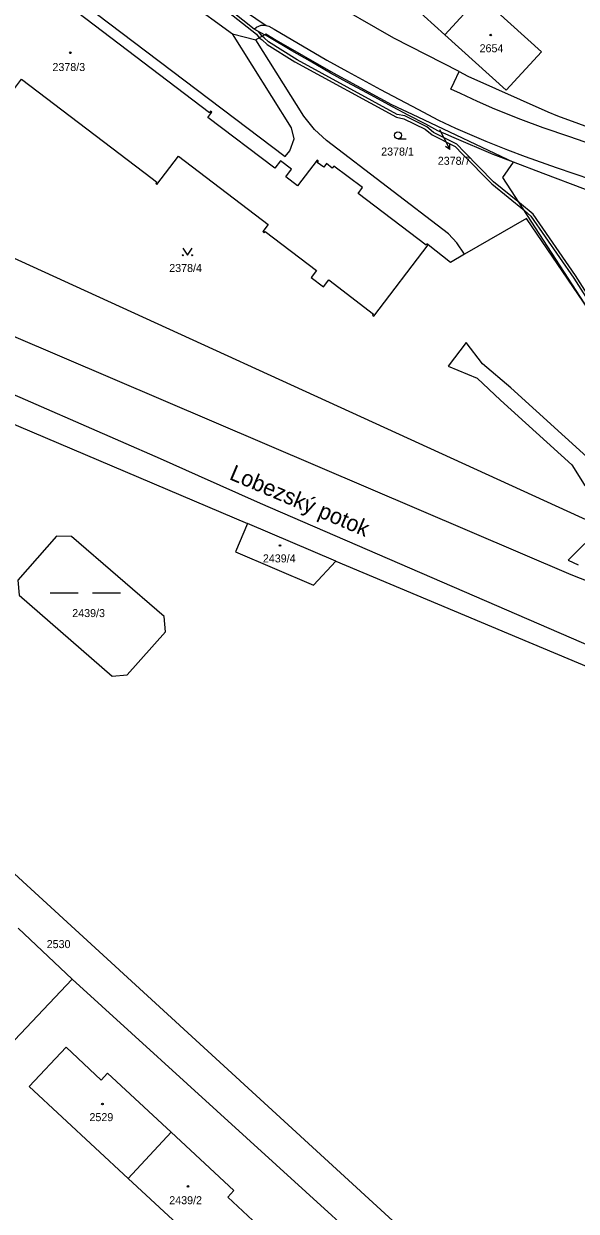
# Model space of a CAD drawing. Extents: x -869103 to -863415, y -1015889 to -1012477.
# Drawn here: x -866421 to -866303.6, y -1015094.5 to -1014842.2 of the extents above; entities that cross this region are included whole.
import ezdxf

# ---------------------------------------------------------------- set-up
doc = ezdxf.new("R2010")
doc.units = 0
for name, color, linetype in [('Hranice parcel', 7, 'Continuous'), ('Parcelní čísla', 7, 'Continuous'), ('Pop  PČ popisy', 7, 'Continuous'), ('Vnitřní kresba', 7, 'Continuous'), ('Věcná břemena k části', 7, 'Continuous'), ('Značky budov', 7, 'Continuous'), ('Značky kultur', 7, 'Continuous')]:
    doc.layers.add(name, color=color, linetype=linetype)

msp = doc.modelspace()

# ---------------------------------------------------------------- linework, layer by layer
at = {"layer": 'Hranice parcel'}
for p, q in [((-866344.47, -1014832.74), (-866331.5, -1014844.49)), ((-866323.99, -1014836.28), (-866331.5, -1014844.49)), ((-866369.88, -1014844.48), (-866371.68, -1014845.57)), ((-866331.5, -1014844.49), (-866318.5, -1014856.27)), ((-866354.7, -1014956.32), (-866373.47, -1014948.32)), ((-866389.71, -1015077.7), (-866398.81, -1015087.52))]:
    msp.add_line(p, q, dxfattribs=at)
for points in [[(-866328.5, -1014852.31), (-866342.36, -1014845.22), (-866357.17, -1014836.61), (-866369.12, -1014829.44), (-866405.92, -1014802.58), (-866417.93, -1014793.29), (-866432.74, -1014779.51), (-866435.57, -1014776.69)], [(-866444.48, -1014792.61), (-866441.76, -1014793.99), (-866439.44, -1014796.02), (-866425.17, -1014808.37), (-866395.76, -1014830.34), (-866376.69, -1014844.3), (-866371.68, -1014845.57)], [(-866170.38, -1015044.78), (-866198.26, -1015019.08), (-866211.64, -1015008.03), (-866224.47, -1014998.53), (-866243.1, -1014987.43), (-866258.01, -1014980.06), (-866281.56, -1014969.6), (-866290.81, -1014964.74), (-866304.67, -1014959.27), (-866434.47, -1014903.76), (-866442.31, -1014898.26), (-866454.86, -1014892.85), (-866463.05, -1014890.59), (-866475.25, -1014880.45), (-866481.39, -1014874.15), (-866488.06, -1014864.49), (-866493.4, -1014853.42), (-866500.52, -1014833.76), (-866503.8, -1014823.77)], [(-866499.25, -1014825.62), (-866488.57, -1014856.8), (-866486.23, -1014863.65), (-866471.13, -1014880.81), (-866451.31, -1014879.06), (-866298.17, -1014949.07)], [(-866318.5, -1014856.27), (-866311.01, -1014848.1), (-866323.99, -1014836.28)], [(-866439.76, -1014840.09), (-866425.26, -1014851.11), (-866426.96, -1014853.34), (-866423.2, -1014856.17), (-866421.52, -1014853.96), (-866393.76, -1014875.05), (-866392.77, -1014875.81), (-866392.97, -1014876.08), (-866392.71, -1014876.28), (-866388.14, -1014870.27), (-866369.07, -1014884.82), (-866370.22, -1014886.32), (-866369.92, -1014886.55), (-866369.72, -1014886.28), (-866358.82, -1014894.58), (-866359.94, -1014896.06), (-866357.31, -1014898.06), (-866356.19, -1014896.6), (-866346.68, -1014903.84), (-866346.88, -1014904.1), (-866346.6, -1014904.31), (-866335.05, -1014889.11)], [(-866335.05, -1014889.11), (-866335.33, -1014888.9), (-866335.53, -1014889.17), (-866349.98, -1014878.19), (-866349.05, -1014876.96), (-866355.09, -1014872.38), (-866355.44, -1014872.84), (-866356.71, -1014871.88), (-866357.28, -1014872.63), (-866358.63, -1014871.61), (-866358.41, -1014871.31), (-866358.66, -1014871.12), (-866362.81, -1014876.58), (-866365.33, -1014874.67), (-866364.1, -1014873.05), (-866366.46, -1014871.26), (-866367.69, -1014872.87), (-866381.91, -1014862.06), (-866381.05, -1014860.93), (-866381.31, -1014860.74), (-866381.57, -1014861.08), (-866409.59, -1014839.77)], [(-866369.88, -1014844.48), (-866372.03, -1014843.31), (-866371.53, -1014842.86), (-866370.58, -1014842.48), (-866369.91, -1014842.44), (-866369.49, -1014842.51), (-866368.93, -1014842.63), (-866367.77, -1014843.31), (-866356.59, -1014849.87), (-866352.22, -1014852.29), (-866345.23, -1014856.1), (-866337.27, -1014860.32), (-866332.84, -1014862.61), (-866329.24, -1014864.34), (-866322.81, -1014867.07), (-866318.19, -1014868.93), (-866314.48, -1014870.37), (-866307.9, -1014872.69), (-866300.34, -1014875.22)], [(-866369.88, -1014844.48), (-866369.6, -1014844.31), (-866367.38, -1014845.64), (-866355.27, -1014852.6), (-866342.89, -1014859.29), (-866337.28, -1014861.96), (-866316.9, -1014871.58)], [(-866316.9, -1014871.58), (-866321.26, -1014869.9), (-866329.54, -1014866.41), (-866331.35, -1014865.61), (-866333.05, -1014864.9), (-866335.6, -1014863.47), (-866339.15, -1014861.63), (-866342.68, -1014859.78), (-866347.95, -1014856.93), (-866352.35, -1014854.56), (-866355.84, -1014852.64), (-866360.15, -1014850.12), (-866364.04, -1014847.87), (-866368.78, -1014845.08), (-866369.52, -1014844.67), (-866369.88, -1014844.48)], [(-866327.36, -1014891.14), (-866328.98, -1014888.67), (-866330.77, -1014886.8), (-866356.68, -1014866.99), (-866359.25, -1014864.59), (-866361.48, -1014861.78), (-866371.68, -1014845.57)], [(-866300.28, -1014867.78), (-866304.98, -1014866.19), (-866310.66, -1014864.29), (-866315.34, -1014862.49), (-866320.91, -1014860.33), (-866324.61, -1014858.68), (-866328.17, -1014857), (-866330.23, -1014856.02), (-866329.56, -1014854.58), (-866328.5, -1014852.31)], [(-866328.5, -1014852.31), (-866326.63, -1014853.27), (-866309.65, -1014860.9), (-866307.57, -1014861.71), (-866293.38, -1014866.87), (-866277.94, -1014870.53), (-866274.3, -1014870.52), (-866272.71, -1014870.28), (-866268.79, -1014869.71), (-866267.29, -1014869.48), (-866265.85, -1014869.17), (-866264.88, -1014868.9), (-866264.2, -1014868.63), (-866263.51, -1014868.28), (-866262.44, -1014867.52), (-866261.86, -1014866.71), (-866261.72, -1014866.16), (-866261.72, -1014865.36), (-866261.86, -1014864.76), (-866262.23, -1014864.07)], [(-866300.96, -1014902.88), (-866319.19, -1014874.84), (-866316.9, -1014871.58)], [(-866271.5, -1014884.66), (-866276.06, -1014883.95), (-866282.73, -1014882.74), (-866290.86, -1014880.81), (-866295.73, -1014879.38), (-866301.6, -1014877.37), (-866310.63, -1014873.96), (-866316.9, -1014871.58)], [(-866300.96, -1014902.88), (-866314.16, -1014883.53), (-866327.36, -1014891.14)], [(-866327.36, -1014891.14), (-866330.33, -1014892.86), (-866335.05, -1014889.11)], [(-866226.07, -1015009.26), (-866242.42, -1014998.76), (-866272.75, -1014984.87), (-866286.38, -1014979.67), (-866295.62, -1014976.64), (-866370.7, -1014944.09), (-866383.9, -1014938.25), (-866391.98, -1014934.61), (-866434.18, -1014916.22), (-866438.83, -1014914.39), (-866448.4, -1014912.47)], [(-866456.5, -1014913.89), (-866456.32, -1014913.71), (-866453.89, -1014914.17), (-866373.47, -1014948.32)], [(-866373.47, -1014948.32), (-866376.05, -1014954.38), (-866359.42, -1014961.46), (-866354.7, -1014956.32)], [(-866298.17, -1014949.07), (-866305.34, -1014956.16), (-866303.2, -1014957.13)], [(-866422.01, -1014963.56), (-866402.27, -1014980.78), (-866399.03, -1014980.49), (-866390.93, -1014971.34), (-866391.21, -1014968.13), (-866410.85, -1014951.09), (-866414.04, -1014951.02), (-866422.27, -1014960.38), (-866422.01, -1014963.56)], [(-866498.64, -1014953.33), (-866420.34, -1015025.18), (-866342.59, -1015096.55), (-866309.02, -1015127.36), (-866310.33, -1015128.41), (-866315.25, -1015132.36), (-866336.64, -1015112.63), (-866410.77, -1015045.2), (-866422.2, -1015034.36)], [(-866354.7, -1014956.32), (-866315.87, -1014972.63), (-866276.96, -1014988.92), (-866258.19, -1014997.01), (-866226.4, -1015026.4), (-866219.99, -1015018.91), (-866140.32, -1015091.95), (-866118.86, -1015126.1), (-866110.33, -1015133.81), (-866076.53, -1015151.13), (-866038.54, -1015185.59), (-866020.71, -1015202.09), (-866003.6, -1015222.82), (-865988.96, -1015245.6), (-865973.33, -1015274.21)], [(-866389.71, -1015077.7), (-866403.22, -1015065.17), (-866404.57, -1015066.63), (-866412.03, -1015059.6), (-866419.86, -1015068.01), (-866398.81, -1015087.52)], [(-866398.81, -1015087.52), (-866377.97, -1015106.83), (-866370.18, -1015098.42), (-866377.65, -1015091.49), (-866376.35, -1015090.09), (-866389.71, -1015077.7)]]:
    msp.add_lwpolyline(points, dxfattribs=at)
at = {"layer": 'Pop  PČ popisy'}
for p, q in [((-866332.65, -1014864.64), (-866331.84, -1014866.23)), ((-866331.84, -1014866.23), (-866330.48, -1014868.9)), ((-866330.48, -1014868.9), (-866331.38, -1014868.24)), ((-866330.48, -1014868.9), (-866330.49, -1014867.78))]:
    msp.add_line(p, q, dxfattribs=at)
at = {"layer": 'Vnitřní kresba'}
for p, q in [((-866383.96, -1014832.71), (-866369.49, -1014842.51)), ((-866405.61, -1014839.95), (-866365.47, -1014870.34)), ((-866364.12, -1014864.28), (-866376.69, -1014844.3)), ((-866363.58, -1014866.6), (-866364.12, -1014864.28)), ((-866364.5, -1014869.16), (-866363.58, -1014866.6)), ((-866365.47, -1014870.34), (-866364.5, -1014869.16)), ((-866410.77, -1015045.2), (-866431.72, -1015067.35))]:
    msp.add_line(p, q, dxfattribs=at)
at = {"layer": 'Věcná břemena k části'}
for points in [[(-866385.47, -1014833.39), (-866371.53, -1014844.39), (-866370.97, -1014845.14), (-866370.36, -1014845.58), (-866369.32, -1014846.53), (-866363.38, -1014850.21), (-866341.81, -1014862.03), (-866340.21, -1014862.33), (-866335.7, -1014864.58), (-866334.25, -1014865.76), (-866329.35, -1014868.2), (-866327.79, -1014869.86), (-866321.53, -1014876.2), (-866314.63, -1014881.86), (-866313.22, -1014883.01), (-866304.12, -1014896.22), (-866280, -1014934.1)], [(-866362.9, -1014849.8), (-866368.99, -1014846.02), (-866369.96, -1014845.14), (-866370.34, -1014844.76), (-866371.14, -1014843.8), (-866372.03, -1014843.31), (-866384.78, -1014833.08)], [(-866279.68, -1014933.48), (-866303.79, -1014895.64), (-866312.76, -1014882.63), (-866315.69, -1014880.22), (-866321.15, -1014875.74), (-866327.37, -1014869.44), (-866328.98, -1014867.71), (-866333.93, -1014865.24), (-866335.35, -1014864.09), (-866340.02, -1014861.75), (-866341.64, -1014861.45), (-866362.9, -1014849.8)]]:
    msp.add_lwpolyline(points, dxfattribs=at)
msp.add_lwpolyline([(-866295.22, -1014945.84), (-866292.22, -1014942.62), (-866300.54, -1014934.91), (-866317.49, -1014919.55), (-866323.52, -1014914.41), (-866327.02, -1014909.88), (-866330.82, -1014914.91), (-866324.68, -1014917.49), (-866319.72, -1014922.12), (-866304.57, -1014935.88), (-866301.94, -1014940.09)], close=True, dxfattribs=at)
at = {"layer": 'Značky budov'}
for centre in [(-866321.78, -1014844.55), (-866411.13, -1014848.32), (-866366.55, -1014953.02), (-866404.3, -1015071.7), (-866386.13, -1015089.21)]:
    msp.add_circle(centre, 0.175, dxfattribs=at)
at = {"layer": 'Značky kultur'}
for p, q in [((-866341.49, -1014866.61), (-866339.74, -1014866.61)), ((-866415.43, -1014963.07), (-866409.43, -1014963.07)), ((-866406.43, -1014963.07), (-866400.43, -1014963.07))]:
    msp.add_line(p, q, dxfattribs=at)
msp.add_lwpolyline([(-866387.24, -1014889.85), (-866386.24, -1014891.35), (-866385.24, -1014889.85)], dxfattribs=at)
for centre, radius in [((-866341.49, -1014865.86), 0.75), ((-866387.24, -1014891.35), 0.1), ((-866385.24, -1014891.35), 0.1)]:
    msp.add_circle(centre, radius, dxfattribs=at)

# ---------------------------------------------------------------- texts
at = {"layer": 'Parcelní čísla'}
for s, p in [('2654', (-866324.14, -1014848.21)), ('2378/3', (-866414.93, -1014852.2)), ('2378/1', (-866345.06, -1014870.16)), ('2378/7', (-866333.03, -1014872.12)), ('2378/4', (-866390.11, -1014894.9)), ('2439/4', (-866370.2, -1014956.61)), ('2439/3', (-866410.72, -1014968.23)), ('2530', (-866416.15, -1015038.57)), ('2529', (-866407.06, -1015075.34)), ('2439/2', (-866390.1, -1015092.99))]:
    msp.add_text(s, height=1.7, dxfattribs=at).set_placement(p)
at = {"layer": 'Pop  PČ popisy'}
msp.add_text('Lobezský potok', height=3.4, rotation=337, dxfattribs=at).set_placement((-866377.53, -1014938.88))

doc.saveas('drawing.dxf')
